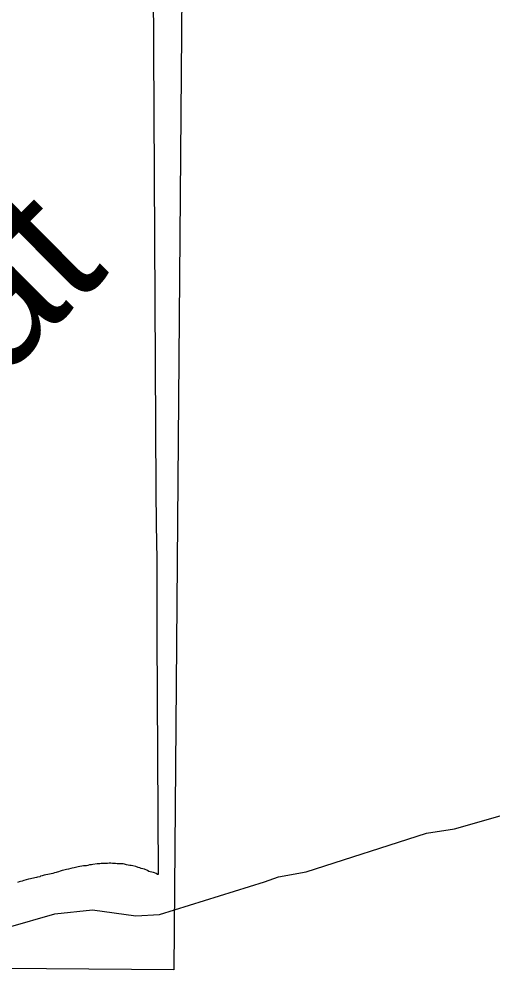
# Model space of a CAD drawing. Extents: x 381879 to 384696, y 5564785 to 5567594.
# Drawn here: x 384020.34 to 384034.17, y 5566946.14 to 5566973.89 of the extents above; entities that cross this region are included whole.
import ezdxf

# ---------------------------------------------------------------- set-up
doc = ezdxf.new("R2010")
doc.units = 0
doc.layers.add('Niveau 63', color=7, linetype='Continuous')

msp = doc.modelspace()

# ---------------------------------------------------------------- linework, layer by layer
at = {"layer": 'Niveau 63'}
for points in [[(384025.29, 5566999.64), (384024.86, 5566946.14), (383993.86, 5566946.39), (383994.29, 5566999.89), (384025.29, 5566999.63)], [(384024.15, 5566995.06), (384024.33, 5566960.15)], [(384024.33, 5566960.15), (384024.34, 5566959.13)], [(384024.34, 5566959.13), (384024.36, 5566958.13)], [(384024.36, 5566958.13), (384024.36, 5566957.62)], [(384024.36, 5566957.62), (384024.36, 5566956.66)], [(384024.36, 5566956.66), (384024.36, 5566955.89)], [(384024.36, 5566955.89), (384024.4, 5566948.93)], [(384020.028, 5566947.389), (384021.38, 5566947.781), (384022.479, 5566947.897), (384023.749, 5566947.724), (384024.439, 5566947.761), (384027.502, 5566948.712), (384027.913, 5566948.861), (384028.712, 5566949.001), (384032.223, 5566950.136), (384033.04, 5566950.258), (384035.782, 5566951.04)], [(384024.4, 5566948.93), (384024.38, 5566948.93), (384024.34, 5566948.96), (384024.29, 5566948.97), (384024.26, 5566948.98), (384024.21, 5566948.99), (384024.17, 5566949), (384024.13, 5566949.01), (384024.09, 5566949.04), (384024, 5566949.08), (384023.95, 5566949.09), (384023.9, 5566949.1), (384023.86, 5566949.12), (384023.82, 5566949.13), (384023.75, 5566949.16), (384023.66, 5566949.18), (384023.61, 5566949.19), (384023.57, 5566949.19), (384023.52, 5566949.2), (384023.47, 5566949.21), (384023.42, 5566949.23), (384023.38, 5566949.24), (384023.34, 5566949.24), (384023.3, 5566949.24), (384023.25, 5566949.24), (384023.24, 5566949.24), (384023.2, 5566949.24), (384023.15, 5566949.25), (384023.07, 5566949.25), (384023.02, 5566949.26), (384022.97, 5566949.26), (384022.92, 5566949.25), (384022.88, 5566949.25), (384022.84, 5566949.25), (384022.78, 5566949.25), (384022.74, 5566949.25), (384022.7, 5566949.24), (384022.66, 5566949.24), (384022.62, 5566949.24), (384022.49, 5566949.22), (384022.45, 5566949.21), (384022.4, 5566949.21), (384022.35, 5566949.19), (384022.31, 5566949.18), (384022.26, 5566949.18), (384022.22, 5566949.18), (384022.17, 5566949.17), (384022.11, 5566949.16), (384022.06, 5566949.15), (384021.95, 5566949.12), (384021.89, 5566949.11), (384021.85, 5566949.1), (384021.78, 5566949.08), (384021.72, 5566949.07), (384021.65, 5566949.05), (384021.6, 5566949.04), (384021.54, 5566949.02), (384021.49, 5566949), (384021.45, 5566948.99), (384021.42, 5566948.98), (384021.37, 5566948.97), (384021.33, 5566948.96), (384021.28, 5566948.95), (384021.23, 5566948.94), (384021.07, 5566948.91), (384021.01, 5566948.89), (384020.97, 5566948.88)], [(384020.97, 5566948.88), (384020.95, 5566948.86), (384020.88, 5566948.85), (384020.85, 5566948.84), (384020.8, 5566948.83), (384020.76, 5566948.82), (384020.71, 5566948.81), (384020.67, 5566948.8), (384020.62, 5566948.79), (384020.48, 5566948.75), (384020.43, 5566948.73), (384020.38, 5566948.72), (384020.34, 5566948.71), (384020.29, 5566948.69)]]:
    msp.add_lwpolyline(points, dxfattribs=at)

# ---------------------------------------------------------------- texts
msp.add_text('Uashat', height=4, rotation=44.77, dxfattribs=at).set_placement((384010.97, 5566954.57))

doc.saveas('drawing.dxf')
